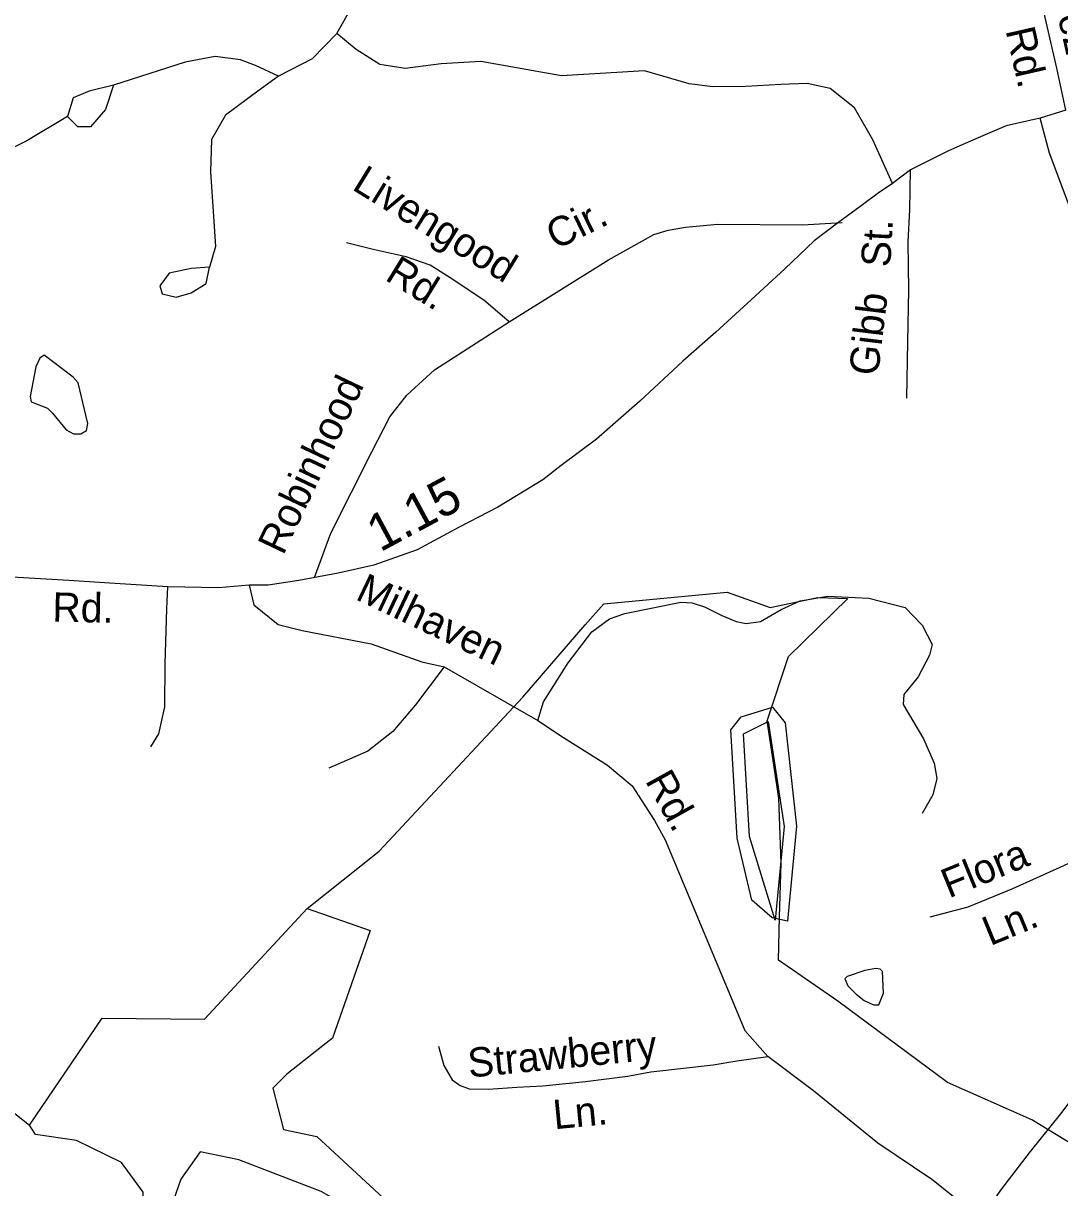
# Model space of a CAD drawing. Extents: x 1547597 to 1699558, y 810033 to 920809.
# Drawn here: x 1602802 to 1606161, y 862705 to 866479 of the extents above; entities that cross this region are included whole.
import ezdxf

# ---------------------------------------------------------------- set-up
doc = ezdxf.new("R2010")
doc.units = 0
for name, color, linetype in [('Exist Hydrographic Buffer Line', 7, 'Continuous'), ('Exist Hydrographic Creek Single Shore', 7, 'Continuous'), ('Exist Hydrographic Lake Shore', 7, 'Continuous'), ('Exist Hydrographic Misc Water Feature', 7, 'Continuous'), ('Exist Road Non-System Type 51', 7, 'Continuous'), ('Exist Road Non-System Type 51 Label', 7, 'Continuous'), ('Exist Road Secondary Mileage Hundredths English Label', 7, 'Continuous'), ('Exist Road Secondary Type 51 Attributed', 7, 'Continuous'), ('Exist Road Secondary Type 51 Label', 7, 'Continuous')]:
    doc.layers.add(name, color=color, linetype=linetype)

msp = doc.modelspace()

# ---------------------------------------------------------------- linework, layer by layer
at = {"layer": 'Exist Hydrographic Buffer Line'}
msp.add_lwpolyline([(1605238.9, 863572.2), (1605155.4, 863843.3), (1605135.5, 864176.1), (1605215.7, 864216), (1605267.5, 863876), (1605238.9, 863572.2)], dxfattribs=at)
at = {"layer": 'Exist Hydrographic Creek Single Shore'}
msp.add_line((1605281.7, 864426.5), (1605474, 864614.9), dxfattribs=at)
for points in [[(1602821.9, 862908), (1603057.5, 863254.6), (1603389.6, 863251.7), (1603721.7, 863609.7), (1603955.6, 863795.4), (1604421.2, 864295), (1604622.4, 864529), (1604683.8, 864597.1), (1605083.4, 864635.6), (1605222.5, 864585.3), (1605376.4, 864617.9), (1605474, 864614.9)], [(1610136.7, 862796.8), (1609809.7, 862616.4), (1609290.7, 862489), (1609015.7, 862461.8), (1608681.7, 862455.4), (1607996, 862456), (1606949.6, 862526.9), (1606525.7, 862702.7), (1606309.6, 862779.3), (1606070.6, 862925.3), (1605796.7, 863045.8), (1605441.7, 863309.1), (1605249.2, 863443), (1605252.1, 863582.3), (1605258, 863757), (1605250.4, 863968), (1605212.5, 864218.3), (1605281.7, 864426.5)], [(1600311.1, 862435.4), (1600475.2, 862595.7), (1600734.7, 862954.7), (1600937.7, 863128), (1601079.7, 863174.2), (1601719, 863081.8), (1602495.7, 863073.3), (1602628.9, 863061.4), (1602821.9, 862908)]]:
    msp.add_lwpolyline(points, dxfattribs=at)
at = {"layer": 'Exist Hydrographic Lake Shore'}
for points in [[(1605228.7, 863579.2), (1605162.7, 863636.4), (1605115.7, 863837.6), (1605094.7, 864189.2), (1605128.6, 864231.3), (1605229.6, 864262)], [(1605229.6, 864262), (1605270.6, 864212), (1605307.6, 863876.3), (1605278.6, 863568.4), (1605228.7, 863579.2)]]:
    msp.add_lwpolyline(points, dxfattribs=at)
at = {"layer": 'Exist Hydrographic Misc Water Feature'}
for points in [[(1602896.9, 865215.3), (1602940.8, 865160.9), (1602964.7, 865148.6), (1602988.7, 865148.3), (1603006.9, 865159.3), (1603011.4, 865181.5), (1602980.2, 865314), (1602963.3, 865332.1), (1602869.8, 865403.5), (1602855.9, 865393.3), (1602842.8, 865365.2), (1602823.8, 865269.4), (1602827, 865252.1), (1602879.9, 865231), (1602896.9, 865215.3)], [(1603721.7, 863609.7), (1603926.1, 863538.7), (1603804, 863189.2), (1603656.4, 863072.7), (1603611, 863027.3), (1603645.1, 862893.8), (1603752.9, 862871), (1603982.9, 862658), (1604116, 862533.8), (1604147.2, 862440.1), (1604099, 862468.5), (1603974.1, 862576.4), (1603766.9, 862692.9), (1603500, 862795.2), (1603375.2, 862820.8), (1603312.7, 862732.7), (1603264.5, 862596.3), (1603193.5, 862539.5), (1603190.7, 862690.1), (1603119.7, 862786.7), (1602974.9, 862857.7), (1602841.5, 862877.6), (1602821.9, 862908)], [(1605564.9, 863415.1), (1605529.6, 863409.4), (1605471.3, 863389), (1605464.7, 863381.7), (1605473.9, 863359.7), (1605500.8, 863332.7), (1605527.3, 863311.3), (1605556.8, 863297.2), (1605574.8, 863297.4), (1605589.5, 863335.1), (1605586.8, 863405.8), (1605579.1, 863413.2), (1605564.9, 863415.1)]]:
    msp.add_lwpolyline(points, dxfattribs=at)
at = {"layer": 'Exist Road Non-System Type 51'}
for points in [[(1603818.5, 866445.4), (1603864.8, 866527.9), (1603885.4, 866592.3), (1603895.7, 866659.3), (1603882.8, 866734.1), (1603849.4, 866837.2), (1603818.5, 866937.7), (1603797.9, 867027.9)], [(1606180.6, 866197.7), (1606151, 866333.7), (1606095.6, 866578.5), (1606062.3, 866723.1)], [(1603818.5, 866445.4), (1603737.8, 866364.1), (1603629.3, 866308)], [(1605618.4, 865959.7), (1605555.5, 866101.3), (1605495.8, 866205.2), (1605417.2, 866268.1), (1605341.7, 866283.8), (1605256.8, 866280.7), (1605143.6, 866274.4), (1605036.6, 866272.7), (1604959.3, 866283.1), (1604815.1, 866324.3), (1604546.2, 866309), (1604284.6, 866355.2), (1604155.8, 866347.5), (1604039.9, 866332), (1603957.5, 866344.9), (1603880.3, 866393.9), (1603818.5, 866445.4)], [(1603629.3, 866308), (1603554.5, 866341.7), (1603505.8, 866360.4), (1603423.5, 866371.6), (1603326.3, 866352.9), (1603094.3, 866278)], [(1603629.3, 866308), (1603562, 866259.3), (1603457.2, 866180.7), (1603412.3, 866102), (1603408.6, 865997.2), (1603424.5, 865755.6), (1603405.8, 865688.2)], [(1603094.3, 866278), (1603068.1, 866199.4), (1603019.5, 866143.2), (1602978.3, 866143.2), (1602944.7, 866176.9)], [(1603094.3, 866278), (1603015.7, 866259.3), (1602963.4, 866236.8), (1602944.7, 866176.9)], [(1602944.7, 866176.9), (1602813.7, 866098.3), (1602716.4, 866049.6), (1602660.3, 866019.7), (1602489.2, 865875.4)], [(1606233, 865484.5), (1606249.5, 865508.2), (1606278.6, 865567.7), (1606289.9, 865625.1), (1606272.9, 865691.7), (1606207.7, 865844.7), (1606127.8, 866058.2), (1606096.8, 866171.9)], [(1605665.6, 865264.3), (1605668.7, 865446.8), (1605671.8, 865613.6), (1605669.5, 865770.8), (1605675.4, 865874.6), (1605677.3, 866004.5)], [(1604376.5, 865510.9), (1604698.2, 865711.8), (1604845.8, 865794.1), (1604891.7, 865808.7), (1604947.4, 865818.3), (1605051.4, 865828), (1605327.1, 865825.6), (1605455.3, 865832.9)], [(1604376.5, 865510.9), (1604294.3, 865581.1), (1604185.4, 865653.7), (1604120.1, 865694.9), (1604042.7, 865721.5), (1603936.3, 865745.7), (1603849.2, 865767.5)], [(1603405.8, 865688.2), (1603345.9, 865684.5), (1603274.8, 865669.5), (1603244.9, 865628.3), (1603252.4, 865602.1)], [(1603252.4, 865602.1), (1603297.3, 865590.9), (1603345.9, 865605.8), (1603394.6, 865635.8), (1603405.8, 865688.2)], [(1603745.2, 864683), (1603798.4, 864825.9), (1603931.5, 865089.7), (1603989.5, 865203.5), (1604045.2, 865273.7), (1604134.7, 865356), (1604376.5, 865510.9)], [(1603214.8, 864134), (1603241.5, 864175.5), (1603261.1, 864263.1), (1603261.7, 864403), (1603266.9, 864580.8), (1603270.3, 864652.3)], [(1603534, 864657.5), (1603548.8, 864594.2), (1603627.4, 864530.8), (1603705.9, 864510.6), (1603928.8, 864467.5), (1604093.4, 864409.2), (1604165.5, 864392.9)], [(1604469, 864219.7), (1604488.2, 864279.6), (1604567.3, 864405.8), (1604644.2, 864506.3), (1604701.9, 864549.1), (1604751.1, 864566.2), (1604932.8, 864602.6), (1604969.1, 864600.4), (1605009.7, 864587.6), (1605065.3, 864559.8), (1605112.3, 864540.5), (1605144.4, 864534.1), (1605191.4, 864540.5), (1605257.7, 864579), (1605319.6, 864606.9), (1605409.4, 864621.8), (1605541.9, 864615.4), (1605659.5, 864585.5), (1605715.1, 864527.7), (1605747.1, 864465.7), (1605738.6, 864431.5), (1605702.2, 864360.9), (1605655.2, 864303.1), (1605653.1, 864271), (1605719.3, 864159.8), (1605753.5, 864080.6), (1605762.1, 864031.5), (1605749.2, 863978), (1605715.1, 863918.1)], [(1604165.5, 864392.9), (1604073.2, 864269.7), (1603999.7, 864183.6), (1603918.7, 864120.2), (1603792, 864064.4)], [(1604165.5, 864392.9), (1604469, 864219.7)], [(1604469, 864219.7), (1604552.3, 864164.1), (1604695.5, 864074.2), (1604774.6, 864007.9), (1604847.3, 863894.6), (1604881.5, 863832.5), (1605140.3, 863214.9), (1605214.4, 863130.1)], [(1606231.4, 863775.2), (1606160.9, 863742.4), (1606007.6, 863673.3), (1605862.7, 863614), (1605740.2, 863582.3)], [(1605905.9, 862603.8), (1605969.6, 862696.5), (1606065.8, 862822.6), (1606163.9, 862944.7), (1606256.2, 863065.1), (1606342.6, 863199.4), (1606375.8, 863270.8), (1606390.8, 863326.5), (1606393.6, 863368.5), (1606371.2, 863448.8), (1606319.4, 863567.7), (1606283.3, 863670.3), (1606231.4, 863775.2)], [(1604147.9, 863163.5), (1604164.8, 863101.2), (1604191.9, 863054.8), (1604217.5, 863036.2), (1604247.3, 863025.6), (1604309.3, 863024.6), (1604401.3, 863030.9), (1604485.2, 863035.4), (1604623.4, 863048.8), (1604759.6, 863066.3), (1604835.8, 863080.9), (1605037.9, 863103.3), (1605114, 863115.9), (1605214.4, 863130.1)], [(1605905.9, 862603.8), (1605745.7, 862731.1), (1605570.9, 862849.7), (1605362.2, 863019.4), (1605214.4, 863130.1)]]:
    msp.add_lwpolyline(points, dxfattribs=at)
at = {"layer": 'Exist Road Secondary Type 51 Attributed'}
msp.add_lwpolyline([(1606180.6, 866197.7), (1606096.8, 866171.9), (1605987.1, 866146.1), (1605880.7, 866100.9), (1605800.1, 866065.4), (1605677.3, 866004.5), (1605618.4, 865959.7), (1605571.9, 865928.4), (1605517.2, 865887.5), (1605440.2, 865830.8), (1605365.3, 865774.3), (1605269.3, 865682.9), (1605160.8, 865582.6), (1605045.9, 865478.2), (1604939.5, 865384.2), (1604799.6, 865254.7), (1604659.8, 865131.4), (1604545, 865045.8), (1604486, 864999.7), (1604339.8, 864910.9), (1604214.5, 864845.6), (1604078.7, 864772.5), (1603937.7, 864722.8), (1603822.8, 864696.7), (1603694.9, 864673.2), (1603595.7, 864657.5), (1603534, 864657.5), (1603434.8, 864649.7), (1603270.3, 864652.3), (1603116.3, 864662.7), (1602949.2, 864673.2), (1602766.4, 864683.6)], dxfattribs=at)

# ---------------------------------------------------------------- texts
at = {"layer": 'Exist Road Non-System Type 51 Label'}
for s, rotation, p in [('Breeze', 282.763, (1606110.2, 866694)), ('Rd.', 282.763, (1605984.8, 866456.2)), ('Livengood', 328.3716, (1603863.5, 865942.2)), ('Cir.', 25.9069, (1604526.4, 865743.5)), ('St.', 86.7419, (1605611.3, 865686.9)), ('Rd.', 328.3716, (1603970.5, 865649.1)), ('Gibb', 83.178, (1605571.5, 865334.1)), ('Robinhood', 64.5853, (1603644.2, 864751.8)), ('Milhaven', 334.6088, (1603874.7, 864613.4)), ('Rd.', 298.9483, (1604815.8, 864024.3)), ('Flora', 22.2579, (1605801.5, 863642.1)), ('Ln.', 22.2579, (1605935.2, 863487.8)), ('Strawberry', 5.5425, (1604246.9, 863061.7)), ('Ln.', 5.5425, (1604523.2, 862894.2))]:
    msp.add_text(s, height=95, rotation=rotation, dxfattribs=at).set_placement(p)
at = {"layer": 'Exist Road Secondary Mileage Hundredths English Label'}
msp.add_text('1.15', height=120, rotation=28.3152, dxfattribs=at).set_placement((1603958.3, 864763.5))
at = {"layer": 'Exist Road Secondary Type 51 Label'}
msp.add_text('Rd.', height=95, rotation=358.9728, dxfattribs=at).set_placement((1602895.7, 864539.5))

doc.saveas('drawing.dxf')
